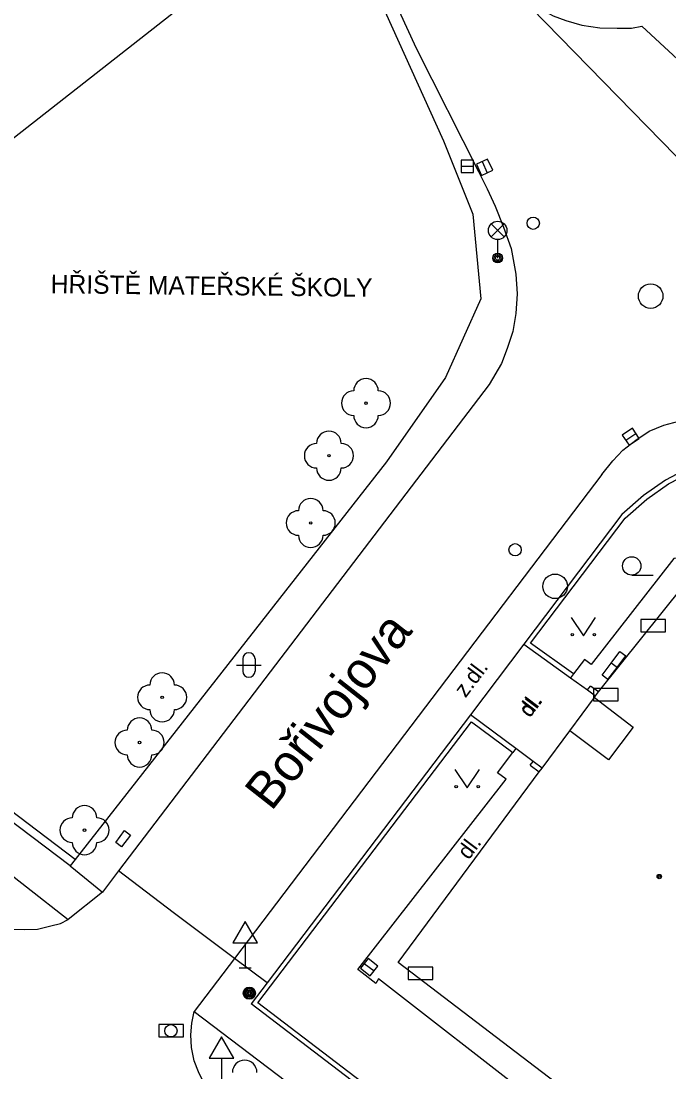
# Model space of a CAD drawing. Extents: x -595546 to -593986, y -1160845 to -1159202.
# Drawn here: x -595244.29 to -595217.91, y -1160700.35 to -1160657.54 of the extents above; entities that cross this region are included whole.
import ezdxf

# ---------------------------------------------------------------- set-up
doc = ezdxf.new("R2010")
doc.units = 0
for name, color, linetype in [('Level 22', 7, 'Continuous'), ('Level 24', 7, 'Continuous'), ('Level 25', 7, 'Continuous'), ('Level 27', 7, 'Continuous'), ('Level 28', 7, 'Continuous'), ('Level 31', 7, 'Continuous'), ('Level 33', 7, 'Continuous'), ('Level 34', 7, 'Continuous'), ('Level 36', 7, 'Continuous'), ('Level 39', 7, 'Continuous'), ('Nazvy ulic', 7, 'Continuous'), ('silnoproud - povrch.  znaky a  RIS  skut. velikost', 7, 'Continuous'), ('slaboproud - povrch.  znaky a tel. budka skut. velikost', 7, 'Continuous'), ('Specificka linie pasportu komunikaci', 7, 'Continuous'), ('TM - budovy zdene_ betonove - NP', 7, 'Continuous'), ('TM - budovy zdene_ betonove - VP', 7, 'Continuous'), ('TM - chodniky - VP', 7, 'Continuous'), ('TM - komunikace - VP', 7, 'Continuous'), ('TM - plot drateny_ kovovy - VP', 7, 'Continuous'), ('TM - podezdivka plotu - VP', 7, 'Continuous'), ('TM - popis objektu', 7, 'Continuous'), ('TM - popis povrchu', 7, 'Continuous'), ('TM - rozhrani ploch obecne - VP', 7, 'Continuous'), ('TM - vjezd na pozemek', 7, 'Continuous')]:
    doc.layers.add(name, color=color, linetype=linetype)

msp = doc.modelspace()

# ---------------------------------------------------------------- linework, layer by layer
at = {"layer": 'Level 22'}
for centre in [(-595230.25, -1160673.11), (-595231.76, -1160675.25), (-595232.5, -1160677.99), (-595238.55, -1160685.09), (-595239.47, -1160686.93), (-595241.71, -1160690.5)]:
    msp.add_circle(centre, 0.05, dxfattribs=at)
for centre, start, end in [((-595230.25, -1160672.61), 0, 180), ((-595230.75, -1160673.11), 90, 270), ((-595229.75, -1160673.11), 270, 90), ((-595230.25, -1160673.61), 180, 0), ((-595231.76, -1160674.75), 0, 180), ((-595232.26, -1160675.25), 90, 270), ((-595231.26, -1160675.25), 270, 90), ((-595231.76, -1160675.75), 180, 0), ((-595232.5, -1160677.49), 0, 180), ((-595233, -1160677.99), 90, 270), ((-595232, -1160677.99), 270, 90), ((-595232.5, -1160678.49), 180, 0), ((-595238.55, -1160684.59), 0, 180), ((-595239.05, -1160685.09), 90, 270), ((-595238.05, -1160685.09), 270, 90), ((-595238.55, -1160685.59), 180, 0), ((-595239.47, -1160686.43), 0, 180), ((-595239.97, -1160686.93), 90, 270), ((-595238.97, -1160686.93), 270, 90), ((-595239.47, -1160687.43), 180, 0), ((-595241.71, -1160690), 0, 180), ((-595242.21, -1160690.5), 90, 270), ((-595241.21, -1160690.5), 270, 90), ((-595241.71, -1160691), 180, 0), ((-595235.19, -1160700.37), 0, 180)]:
    msp.add_arc(centre, 0.5, start, end, dxfattribs=at)
at = {"layer": 'Level 24'}
for points in [[(-595219.058, -1160682.419), (-595218.058, -1160682.419), (-595218.058, -1160681.919), (-595219.058, -1160681.919)], [(-595220.987, -1160685.228), (-595219.987, -1160685.228), (-595219.987, -1160684.728), (-595220.987, -1160684.728)], [(-595228.527, -1160696.578), (-595227.527, -1160696.578), (-595227.527, -1160696.078), (-595228.527, -1160696.078)], [(-595238.678, -1160698.919), (-595237.678, -1160698.919), (-595237.678, -1160698.419), (-595238.678, -1160698.419)]]:
    msp.add_lwpolyline(points, close=True, dxfattribs=at)
at = {"layer": 'Level 25'}
for radius in [0.25, 0.2, 0.15, 0.1, 0.05]:
    msp.add_circle((-595235, -1160697.14), radius, dxfattribs=at)
at = {"layer": 'Level 27'}
for p, q in [((-595226.37, -1160663.46), (-595225.87, -1160663.46)), ((-595225.525, -1160663.273), (-595225.315, -1160663.727)), ((-595219.677, -1160674.621), (-595219.263, -1160674.339)), ((-595230.318, -1160695.927), (-595229.922, -1160696.233))]:
    msp.add_line(p, q, dxfattribs=at)
for points in [[(-595226.37, -1160663.71), (-595225.87, -1160663.71), (-595225.87, -1160663.21), (-595226.37, -1160663.21)], [(-595225.752, -1160663.378), (-595225.542, -1160663.832), (-595225.088, -1160663.622), (-595225.298, -1160663.168)], [(-595219.536, -1160674.827), (-595219.123, -1160674.546), (-595219.404, -1160674.133), (-595219.817, -1160674.414)], [(-595230.471, -1160696.125), (-595230.075, -1160696.431), (-595229.769, -1160696.035), (-595230.165, -1160695.729)]]:
    msp.add_lwpolyline(points, close=True, dxfattribs=at)
for centre in [(-595218.66, -1160668.75), (-595222.55, -1160680.57)]:
    msp.add_circle(centre, 0.5, dxfattribs=at)
at = {"layer": 'Level 28'}
for centre in [(-595223.44, -1160665.78), (-595224.18, -1160679.08)]:
    msp.add_circle(centre, 0.25, dxfattribs=at)
at = {"layer": 'Level 31'}
msp.add_circle((-595238.19, -1160698.67), 0.25, dxfattribs=at)
at = {"layer": 'Level 33'}
for p, q in [((-595225.155, -1160666.34), (-595224.625, -1160665.81)), ((-595225.155, -1160665.81), (-595224.625, -1160666.34)), ((-595224.89, -1160666.45), (-595224.89, -1160667.2))]:
    msp.add_line(p, q, dxfattribs=at)
for centre, radius in [((-595224.89, -1160666.075), 0.375), ((-595224.89, -1160667.2), 0.2), ((-595224.89, -1160667.2), 0.145), ((-595224.89, -1160667.2), 0.0876)]:
    msp.add_circle(centre, radius, dxfattribs=at)
at = {"layer": 'Level 34'}
for p, q in [((-595235.17, -1160695.092), (-595235.17, -1160696.11)), ((-595235.42, -1160696.11), (-595234.92, -1160696.11)), ((-595236.13, -1160699.782), (-595236.13, -1160700.8))]:
    msp.add_line(p, q, dxfattribs=at)
for points in [[(-595235.67, -1160695.092), (-595234.67, -1160695.092), (-595235.17, -1160694.226)], [(-595236.63, -1160699.782), (-595235.63, -1160699.782), (-595236.13, -1160698.916)]]:
    msp.add_lwpolyline(points, close=True, dxfattribs=at)
at = {"layer": 'Level 36'}
for p, q in [((-595219.43, -1160680.115), (-595218.555, -1160680.115)), ((-595235.266, -1160683.526), (-595235.266, -1160684.026)), ((-595234.766, -1160683.526), (-595234.766, -1160684.026)), ((-595235.516, -1160683.776), (-595234.516, -1160683.776))]:
    msp.add_line(p, q, dxfattribs=at)
for points in [[(-595221.9, -1160681.84), (-595221.4, -1160682.59), (-595220.9, -1160681.84)], [(-595226.63, -1160688.03), (-595226.13, -1160688.78), (-595225.63, -1160688.03)]]:
    msp.add_lwpolyline(points, dxfattribs=at)
for centre, radius in [((-595219.43, -1160679.74), 0.375), ((-595221.85, -1160682.54), 0.05), ((-595220.951, -1160682.54), 0.05), ((-595226.58, -1160688.73), 0.05), ((-595225.681, -1160688.73), 0.05)]:
    msp.add_circle(centre, radius, dxfattribs=at)
for centre, start, end in [((-595235.016, -1160683.526), 0, 180), ((-595235.016, -1160684.026), 180, 0)]:
    msp.add_arc(centre, 0.25, start, end, dxfattribs=at)
at = {"layer": 'Level 39'}
for radius in [0.09, 0.0398]:
    msp.add_circle((-595218.31, -1160692.39), radius, dxfattribs=at)
at = {"layer": 'silnoproud - povrch.  znaky a  RIS  skut. velikost'}
msp.add_lwpolyline([(-595240.2, -1160691.18), (-595240.44, -1160691), (-595240.08, -1160690.52), (-595239.84, -1160690.7), (-595240.2, -1160691.18)], dxfattribs=at)
at = {"layer": 'slaboproud - povrch.  znaky a tel. budka skut. velikost'}
for points in [[(-595220.27, -1160683.7), (-595219.91, -1160683.22), (-595219.67, -1160683.4)], [(-595220.03, -1160683.88), (-595219.67, -1160683.4)], [(-595220.4, -1160684.37), (-595220.64, -1160684.19), (-595220.27, -1160683.7)], [(-595220.4, -1160684.37), (-595220.03, -1160683.88)], [(-595220.03, -1160683.88), (-595220.27, -1160683.7)]]:
    msp.add_lwpolyline(points, dxfattribs=at)
at = {"layer": 'Specificka linie pasportu komunikaci'}
for points in [[(-595224.12, -1160656.38), (-595207.62, -1160673.28)], [(-595242.3, -1160691.96), (-595240.98, -1160693.02)], [(-595235.6, -1160695.73), (-595238.1, -1160693.86), (-595240.32, -1160692.16)], [(-595234.28, -1160696.72), (-595235.6, -1160695.73)]]:
    msp.add_lwpolyline(points, dxfattribs=at)
at = {"layer": 'TM - budovy zdene_ betonove - NP'}
msp.add_lwpolyline([(-595220.95, -1160685.1), (-595219.37, -1160686.3), (-595220.38, -1160687.63), (-595221.95, -1160686.45)], dxfattribs=at)
at = {"layer": 'TM - budovy zdene_ betonove - VP'}
for points in [[(-595220.78, -1160684.87), (-595217.31, -1160680.53)], [(-595220.9, -1160685.03), (-595220.78, -1160684.87)], [(-595221.95, -1160686.45), (-595220.95, -1160685.1)], [(-595220.95, -1160685.1), (-595220.9, -1160685.03)], [(-595223.08, -1160687.97), (-595221.95, -1160686.45)], [(-595228.94, -1160695.89), (-595223.2, -1160688.13)], [(-595223.2, -1160688.13), (-595223.08, -1160687.97)], [(-595216.18, -1160705.63), (-595228.94, -1160695.89)]]:
    msp.add_lwpolyline(points, dxfattribs=at)
at = {"layer": 'TM - chodniky - VP'}
for points in [[(-595266, -1160672.17), (-595265.11, -1160673.23), (-595261.61, -1160677.61), (-595254.27, -1160684.83), (-595242.38, -1160694.14)], [(-595237.24, -1160697.89), (-595201.93, -1160724.7), (-595203.31, -1160726.58)]]:
    msp.add_lwpolyline(points, dxfattribs=at)
at = {"layer": 'TM - komunikace - VP'}
for points in [[(-595239.07, -1160634.92), (-595233.59, -1160646.92), (-595228.21, -1160658.65), (-595225.67, -1160663.67)], [(-595224.12, -1160656.38), (-595223.62, -1160656.76), (-595223.23, -1160657.01), (-595222.63, -1160657.34), (-595222.11, -1160657.53), (-595221.46, -1160657.72), (-595220.73, -1160657.82), (-595220.02, -1160657.84), (-595219.44, -1160657.84), (-595219.02, -1160657.76)], [(-595219.02, -1160657.76), (-595208.07, -1160667.9)], [(-595225.67, -1160663.67), (-595225.32, -1160664.38), (-595224.99, -1160665.08), (-595224.65, -1160665.94), (-595224.34, -1160666.81), (-595224.15, -1160667.86), (-595224.1, -1160668.65), (-595224.15, -1160669.46), (-595224.27, -1160670.19), (-595224.5, -1160670.88), (-595224.74, -1160671.5), (-595225.24, -1160672.35)], [(-595225.24, -1160672.35), (-595240.32, -1160692.16)], [(-595220.65, -1160676.01), (-595220.2, -1160675.46), (-595219.79, -1160675.03), (-595219.27, -1160674.62), (-595218.72, -1160674.25), (-595218.12, -1160674.01), (-595217.51, -1160673.84), (-595216.84, -1160673.71), (-595216.1, -1160673.64), (-595215.38, -1160673.69), (-595214.77, -1160673.81), (-595214.15, -1160674.01), (-595213.65, -1160674.24), (-595213.1, -1160674.55), (-595212.41, -1160675.07)], [(-595220.65, -1160676.01), (-595235.6, -1160695.73)], [(-595240.32, -1160692.16), (-595240.98, -1160693.02)], [(-595240.98, -1160693.02), (-595242.38, -1160694.14)], [(-595245.04, -1160694.46), (-595244.66, -1160694.54), (-595244.16, -1160694.55), (-595243.63, -1160694.54), (-595243.08, -1160694.4), (-595242.69, -1160694.3), (-595242.38, -1160694.14)], [(-595235.6, -1160695.73), (-595237.24, -1160697.89)], [(-595235.97, -1160701.68), (-595236.52, -1160701.2), (-595236.86, -1160700.77), (-595237.07, -1160700.34), (-595237.24, -1160699.9), (-595237.36, -1160699.35), (-595237.38, -1160698.84), (-595237.34, -1160698.36), (-595237.24, -1160697.89)]]:
    msp.add_lwpolyline(points, dxfattribs=at)
at = {"layer": 'TM - plot drateny_ kovovy - VP'}
for points in [[(-595261.13, -1160675.3), (-595252.61, -1160668.57), (-595231.7, -1160652.17)], [(-595229.48, -1160657.15), (-595227.1, -1160662.42)], [(-595227.1, -1160662.42), (-595225.9, -1160665.41)], [(-595225.9, -1160665.41), (-595225.58, -1160668.86)], [(-595225.58, -1160668.86), (-595227.02, -1160672.07)], [(-595227.02, -1160672.07), (-595229.41, -1160675.5)], [(-595229.41, -1160675.5), (-595242.09, -1160691.69)], [(-595217.93, -1160676.4), (-595217.04, -1160675.93)], [(-595218.82, -1160677.02), (-595217.93, -1160676.4)], [(-595219.7, -1160677.79), (-595218.82, -1160677.02)], [(-595223.55, -1160682.88), (-595219.7, -1160677.79)], [(-595221.8, -1160684.13), (-595223.55, -1160682.88)], [(-595220.78, -1160684.87), (-595221.11, -1160684.63)], [(-595234.65, -1160697.54), (-595225.95, -1160686.09), (-595224.27, -1160687.34)], [(-595242.09, -1160691.69), (-595247.85, -1160687.34)], [(-595223.57, -1160687.86), (-595223.2, -1160688.13)], [(-595242.09, -1160691.69), (-595242.3, -1160691.96)], [(-595219.03, -1160709.45), (-595234.65, -1160697.54)]]:
    msp.add_lwpolyline(points, dxfattribs=at)
at = {"layer": 'TM - podezdivka plotu - VP'}
for points in [[(-595217.11, -1160675.74), (-595218.05, -1160676.24)], [(-595218.05, -1160676.24), (-595218.95, -1160676.87)], [(-595218.95, -1160676.87), (-595219.83, -1160677.64)], [(-595219.83, -1160677.64), (-595223.83, -1160682.92)], [(-595223.83, -1160682.92), (-595221.92, -1160684.29)], [(-595221.8, -1160684.13), (-595221.92, -1160684.29)], [(-595221.23, -1160684.79), (-595221.11, -1160684.63)], [(-595221.23, -1160684.79), (-595220.9, -1160685.03)], [(-595225.99, -1160685.81), (-595234.28, -1160696.72)], [(-595224.15, -1160687.18), (-595225.99, -1160685.81)], [(-595224.15, -1160687.18), (-595224.27, -1160687.34)], [(-595242.3, -1160691.96), (-595248.05, -1160687.61)], [(-595223.57, -1160687.86), (-595223.45, -1160687.7)], [(-595223.08, -1160687.97), (-595223.45, -1160687.7)], [(-595234.28, -1160696.72), (-595234.93, -1160697.58)], [(-595219.15, -1160709.61), (-595234.93, -1160697.58)]]:
    msp.add_lwpolyline(points, dxfattribs=at)
at = {"layer": 'TM - rozhrani ploch obecne - VP'}
for points in [[(-595214.38, -1160675.77), (-595217.1, -1160679.39), (-595217.72, -1160679.44), (-595221.08, -1160683.76), (-595221.36, -1160683.55), (-595221.8, -1160684.13)], [(-595230.4, -1160696.31), (-595230.58, -1160696.17), (-595224.55, -1160688.43), (-595224.9, -1160688.17), (-595224.27, -1160687.34)], [(-595216.78, -1160706.43), (-595223.46, -1160701.44), (-595229.74, -1160696.56), (-595229.85, -1160696.74), (-595230.4, -1160696.31)]]:
    msp.add_lwpolyline(points, dxfattribs=at)
at = {"layer": 'TM - vjezd na pozemek'}
for points in [[(-595223.83, -1160682.92), (-595225.99, -1160685.81)], [(-595221.92, -1160684.29), (-595221.23, -1160684.79)], [(-595223.45, -1160687.7), (-595224.15, -1160687.18)]]:
    msp.add_lwpolyline(points, dxfattribs=at)

# ---------------------------------------------------------------- texts
at = {"layer": 'Nazvy ulic'}
msp.add_text('Bořivojova', height=1.5, rotation=51.8428, dxfattribs=at).set_placement((-595234.104, -1160689.764))
at = {"layer": 'TM - popis objektu'}
msp.add_text('HŘIŠTĚ MATEŘSKÉ ŠKOLY', height=0.75, rotation=359.34, dxfattribs=at).set_placement((-595243.09, -1160668.63))
at = {"layer": 'TM - popis povrchu'}
for s, height, rotation, p in [('z.dl.', 0.65, 52.979, (-595226.2, -1160685.14)), ('dl.', 0.65, 52.9158, (-595223.58, -1160685.95)), ('dl.', 0.6, 52.9158, (-595223.58, -1160685.95)), ('dl.', 0.65, 52.9158, (-595226.07, -1160691.74))]:
    msp.add_text(s, height=height, rotation=rotation, dxfattribs=at).set_placement(p)

doc.saveas('drawing.dxf')
